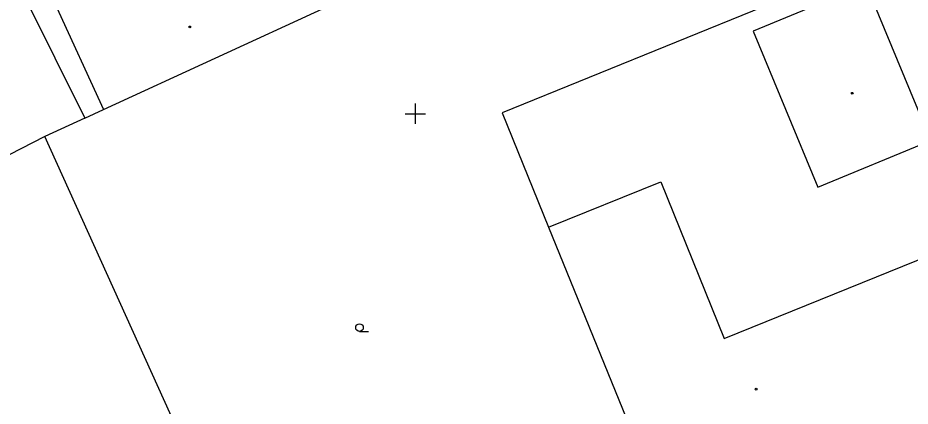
# Model space of a CAD drawing. Extents: x -711081 to -709338, y -1025122 to -1024092.
# Drawn here: x -710494.46 to -710450.77, y -1024789.32 to -1024770.31 of the extents above; entities that cross this region are included whole.
import ezdxf

# ---------------------------------------------------------------- set-up
doc = ezdxf.new("R2010")
doc.units = 0
for name, color, linetype in [('Z_hektometricka_sit', 7, 'Continuous'), ('Z_katastr_hranice', 7, 'Continuous'), ('Z_katastr_vnitrni_kresba', 7, 'Continuous'), ('Z_katastr_znacky_budov', 7, 'Continuous'), ('Z_katastr_znacky_kultur', 7, 'Continuous')]:
    doc.layers.add(name, color=color, linetype=linetype)

msp = doc.modelspace()

# ---------------------------------------------------------------- linework, layer by layer
at = {"layer": 'Z_hektometricka_sit'}
for p, q in [((-710475, -1024774.5), (-710475, -1024775.5)), ((-710475.5, -1024775), (-710474.5, -1024775))]:
    msp.add_line(p, q, dxfattribs=at)
at = {"layer": 'Z_katastr_hranice'}
for p, q in [((-710500.1, -1024757.27), (-710491.18, -1024775.21)), ((-710449.76, -1024776.31), (-710452.92, -1024768.67)), ((-710490.26, -1024774.79), (-710479.32, -1024769.76)), ((-710457.97, -1024769.76), (-710470.75, -1024774.96)), ((-710491.18, -1024775.21), (-710490.26, -1024774.79)), ((-710470.75, -1024774.96), (-710468.47, -1024780.56)), ((-710491.18, -1024775.21), (-710493.13, -1024776.11)), ((-710493.13, -1024776.11), (-710499.25, -1024779.24)), ((-710485.82, -1024792.27), (-710493.13, -1024776.11)), ((-710468.47, -1024780.56), (-710461.86, -1024796.77))]:
    msp.add_line(p, q, dxfattribs=at)
at = {"layer": 'Z_katastr_vnitrni_kresba'}
for p, q in [((-710452.92, -1024768.67), (-710458.45, -1024770.95)), ((-710492.63, -1024769.63), (-710490.26, -1024774.79)), ((-710458.45, -1024770.95), (-710455.28, -1024778.59)), ((-710455.28, -1024778.59), (-710449.76, -1024776.31)), ((-710468.47, -1024780.56), (-710462.98, -1024778.33)), ((-710462.98, -1024778.33), (-710459.87, -1024786.01)), ((-710459.87, -1024786.01), (-710447.78, -1024781.11))]:
    msp.add_line(p, q, dxfattribs=at)
at = {"layer": 'Z_katastr_znacky_budov'}
for centre in [(-710486.042, -1024770.75), (-710453.602, -1024774), (-710458.312, -1024788.49)]:
    msp.add_circle(centre, 0.0437, dxfattribs=at)
at = {"layer": 'Z_katastr_znacky_kultur'}
msp.add_line((-710477.728, -1024785.66), (-710477.291, -1024785.66), dxfattribs=at)
msp.add_circle((-710477.728, -1024785.472), 0.187, dxfattribs=at)

doc.saveas('drawing.dxf')
